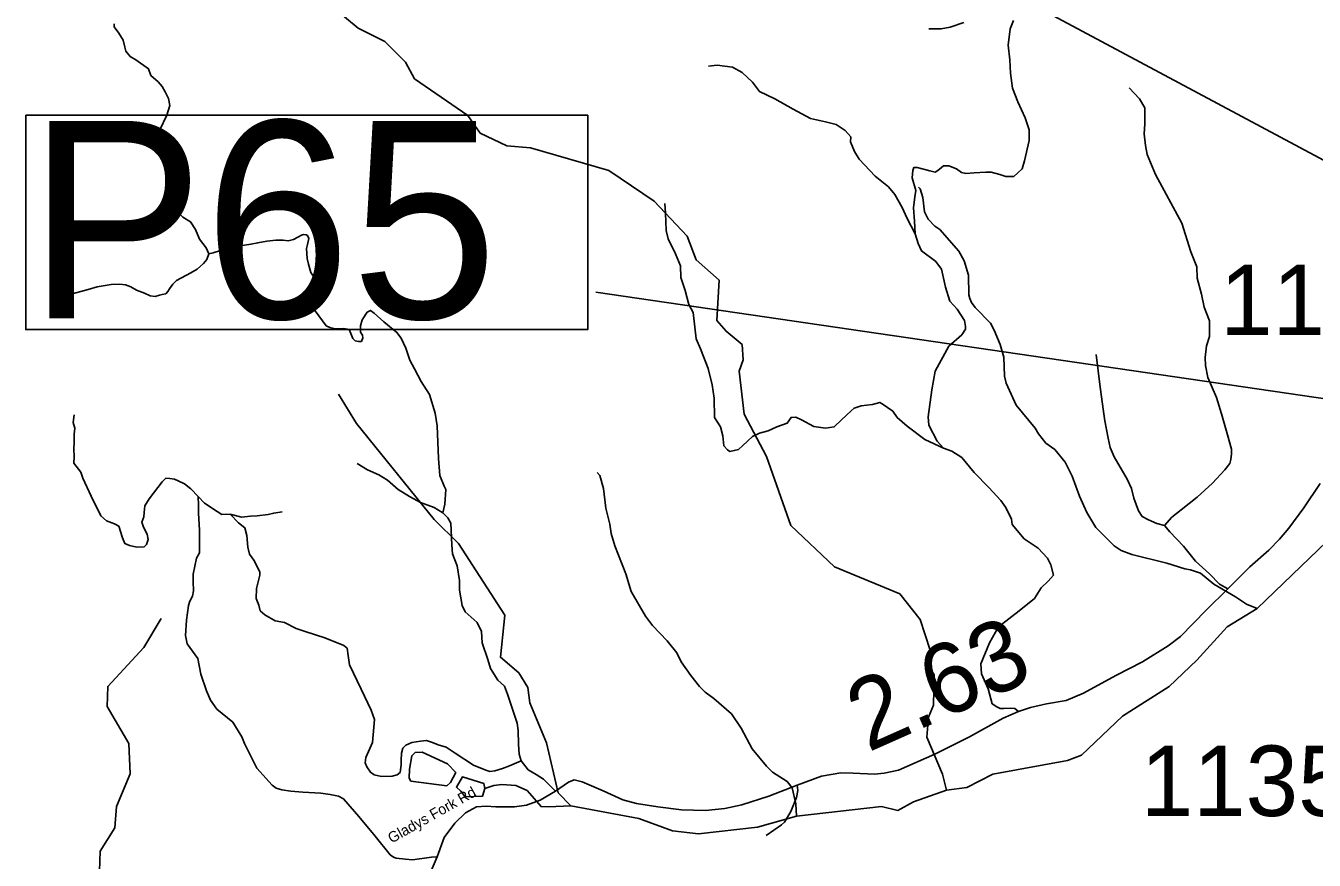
# Model space of a CAD drawing. Extents: x 1248089 to 1457196, y 820910 to 988753.
# Drawn here: x 1289110 to 1298239, y 862920 to 868837 of the extents above; entities that cross this region are included whole.
import ezdxf

# ---------------------------------------------------------------- set-up
doc = ezdxf.new("R2010")
doc.units = 0
for name, color, linetype in [('Exist Hydrographic Creek Single Shore', 7, 'Continuous'), ('Exist Hydrographic Misc Water Feature', 7, 'Continuous'), ('Exist Road Non-System Type 51', 7, 'Continuous'), ('Exist Road Secondary Structure Standard Bridge Number Label', 7, 'Continuous'), ('Exist Road Secondary Type 51 Attributed', 7, 'Continuous'), ('Exist Road Secondary Type 51 Label', 7, 'Continuous'), ('Prop GRAU CAT1 Cell', 7, 'Continuous'), ('Prop Lane Arrow CELL', 7, 'Continuous'), ('Prop Lane Lines', 7, 'Continuous')]:
    doc.layers.add(name, color=color, linetype=linetype)

msp = doc.modelspace()

# ---------------------------------------------------------------- linework, layer by layer
at = {"layer": 'Exist Hydrographic Creek Single Shore'}
for points in [[(1295634.2, 863415.5), (1295399.2, 863334.8), (1295289.2, 863271.4), (1295173.2, 863299.9), (1294571.2, 863233.3), (1294294.2, 863153.4), (1293876.2, 863106), (1293693.2, 863129.4), (1293453.2, 863216.3), (1292972.2, 863304.7), (1292882.2, 863398.5), (1292799.1, 863751.3), (1292681.1, 864036.1), (1292667.2, 864144.6), (1292603.1, 864247.7), (1292472.2, 864358.6), (1292504.2, 864656.8), (1292175.2, 865165.7), (1292004.2, 865336.5), (1291454.1, 866017.3), (1291326.1, 866223.3)], [(1295634.2, 863415.5), (1295777.2, 863435.6), (1295962.3, 863530.3), (1296490.3, 863628.1), (1296591.3, 863665.4), (1296881.2, 863941.9), (1297212.3, 864152), (1297408.2, 864338.4), (1297623.2, 864573.7), (1297834.3, 864704.1), (1298515.3, 865360.2)]]:
    msp.add_lwpolyline(points, dxfattribs=at)
at = {"layer": 'Exist Hydrographic Misc Water Feature'}
for points in [[(1295634.2, 863415.5), (1295604.3, 863530.9), (1295494.3, 863792.6), (1295505.2, 863933.4), (1295541.2, 864018.1), (1295546.2, 864234.7), (1295522.2, 864274.5), (1295517.2, 864409.3), (1295447.2, 864627.3), (1295302.2, 864807.5), (1294840.2, 865000.5), (1294530.2, 865292.3), (1294358.2, 865781.7), (1294199.1, 866083.6), (1294165.1, 866386.4), (1294192.2, 866467.8), (1294186.1, 866576.2), (1294072.1, 866670.5), (1294007.1, 866747.3), (1294022.2, 867032.6), (1293859.2, 867177.1), (1293796.1, 867345.7), (1293561.1, 867593.3), (1293241.1, 867809.8), (1292686.1, 867971.9), (1292519, 867985.2), (1292330.1, 868074.4), (1292241.1, 868200.9), (1291864.1, 868461.2), (1291800, 868577.4), (1291654, 868724.8), (1291464.1, 868820.4), (1291244, 869002.1)], [(1295507.6, 868816), (1295595.6, 868815.8), (1295660, 868826.9), (1295756.9, 868860.2)], [(1295435.9, 867693.1), (1295447.6, 867681.4), (1295466.2, 867618.6), (1295477.8, 867518.3), (1295504.4, 867465.1), (1295551.2, 867415.8), (1295586.7, 867391.3), (1295721, 867237.6), (1295759.3, 867168.7), (1295788.9, 867068), (1295791.4, 866927.6), (1295798.9, 866903.7), (1295810.2, 866875.5), (1295837.2, 866838.9), (1295944.7, 866728.4), (1295971.5, 866679.4), (1296013, 866576), (1296038.9, 866487.7), (1296045.5, 866351.3), (1296056.3, 866302.7), (1296126.5, 866145.3), (1296262.6, 865983.4), (1296285.7, 865943.6), (1296338.1, 865877.6), (1296401, 865832.1), (1296474.9, 865742.8), (1296524.5, 865643.3), (1296575, 865502), (1296628.1, 865384.4), (1296691.6, 865278.9), (1296820.6, 865149.9), (1296871.7, 865116), (1296947.1, 865086.6), (1297195.8, 865026.7), (1297322.9, 864987.1), (1297362.7, 864979.8), (1297434.2, 864954.5), (1297528.3, 864876.4), (1297681.1, 864786.8), (1297760.1, 864734.6), (1297834.3, 864704.1)], [(1293158.7, 865669.8), (1293178.2, 865648.9), (1293204.1, 865556.4), (1293218.6, 865415.8), (1293247.8, 865303.6), (1293258.2, 865235.3), (1293284.1, 865150.2), (1293361.3, 864950.1), (1293400.3, 864825.4), (1293500.1, 864651), (1293550.5, 864585.2), (1293653.8, 864476.4), (1293723.9, 864391.3), (1293754.2, 864325.8), (1293821.9, 864228.5), (1293884.1, 864152.5), (1293923.1, 864111.5), (1293986, 864066), (1294109.5, 863957.6), (1294179.1, 863855.3), (1294257.4, 863709.3), (1294358.5, 863586.6), (1294401.6, 863543.8), (1294503.9, 863477), (1294540.9, 863432), (1294566.1, 863319.8), (1294571.2, 863233.3)], [(1289633.1, 862843.2), (1289636.1, 862984.2), (1289741.1, 863149.6), (1289753.1, 863300.3), (1289850.1, 863531.4), (1289839.1, 863748.4), (1289687.1, 864010.7), (1289690.1, 864151.8), (1289947.1, 864429), (1290069.1, 864633.4)], [(1292093.6, 863448.2), (1292118.2, 863471.6), (1292155.9, 863543), (1292097.5, 863604), (1291917.4, 863686.4), (1291869.3, 863684.1), (1291844.7, 863660.8), (1291828.3, 863565.2), (1291826.7, 863501.2), (1291838.2, 863480.4), (1292093.6, 863448.2)], [(1292361.3, 863428.1), (1292345.9, 863374.2), (1292223.7, 863369.2), (1292192.6, 863410.1), (1292161.5, 863438.6), (1292203.2, 863510), (1292354.2, 863464.3), (1292361.3, 863428.1)], [(1292361.3, 863428.1), (1292425.8, 863450.5), (1292482.1, 863456.8), (1292581.9, 863450.7), (1292661.2, 863414.7), (1292760.4, 863300.2), (1292812.4, 863298.4), (1292972.2, 863304.7)]]:
    msp.add_lwpolyline(points, dxfattribs=at)
at = {"layer": 'Exist Road Non-System Type 51'}
for points in [[(1290405.7, 867220.4), (1290388.8, 867260.9), (1290339.5, 867324.4), (1290311.3, 867391.5), (1290277.8, 867446.2), (1290223.1, 867479.7), (1290189.6, 867509.7), (1290163.1, 867529.1), (1290157.8, 867564.4), (1290147.3, 867622.6), (1290138.5, 867668.5), (1290126.1, 867740.9), (1290117.3, 867792), (1290089.2, 867854.2), (1290085.6, 867887.8), (1290045.1, 867970.7), (1290013.4, 868023.6), (1290013.4, 868046.6), (1290025.7, 868067.7), (1290059.2, 868097.7), (1290108.6, 868203.6), (1290129.7, 868272.4), (1290120.9, 868321.8), (1290098, 868367.7), (1290076.8, 868404.8), (1290046.9, 868440.1), (1289995.7, 868484.2), (1289978.1, 868531.8), (1289890.4, 868595.9), (1289849.8, 868618.9), (1289818.1, 868655.9), (1289811, 868685.9), (1289800.4, 868733.6), (1289768.7, 868784.8), (1289737, 868828.9), (1289735.2, 868850)], [(1296144.2, 863974), (1296118.7, 863995.8), (1296085.1, 863998.6), (1296040.2, 863995.8), (1296015, 863995.8), (1295989.8, 864007), (1295956.1, 864029.4), (1295928.1, 864136), (1295880.5, 864242.6), (1295877.7, 864312.7), (1295939.3, 864461.4), (1296001, 864573.6), (1296149.5, 864688.6), (1296256, 864775.5), (1296303.7, 864851.2), (1296354.1, 864898.9), (1296390.6, 864941), (1296373.8, 865013.9), (1296348.5, 865061.6), (1296284.1, 865131.7), (1296183.2, 865199), (1296099, 865301.1), (1296093.4, 865337.6), (1296054.2, 865421.7), (1296017.8, 865469.4), (1295933.7, 865561.9), (1295830, 865668.5), (1295743.1, 865775.1), (1295670.2, 865820), (1295611.4, 865842.4), (1295566.5, 865890.1), (1295507.6, 866005.1), (1295504.8, 866064), (1295530.1, 866254.7), (1295552.6, 866387.6), (1295650.7, 866564.4), (1295743.1, 866645.7), (1295768.4, 866685), (1295768.4, 866704.6), (1295760, 866746.7), (1295709.5, 866828), (1295656.3, 866884.1), (1295625.4, 866982.3), (1295597.4, 867111.3), (1295558.2, 867164.6), (1295457.3, 867240.3), (1295432.2, 867292.1), (1295412.6, 867362.2), (1295407, 867451.9), (1295398.6, 867544.5), (1295409.8, 867623), (1295415.4, 867667.9), (1295390.2, 867757.7), (1295395.8, 867810.9), (1295401.4, 867830.6), (1295426.6, 867830.6), (1295516.3, 867808.1), (1295552.7, 867799.7), (1295572.3, 867810.9), (1295597.6, 867830.6), (1295611.6, 867844.6), (1295650.8, 867844.6), (1295704.1, 867822.2), (1295740.5, 867796.9), (1295771.3, 867788.5), (1295830.2, 867794.1), (1295911.5, 867799.7), (1295950.7, 867799.7), (1296012.4, 867782.9), (1296054.4, 867768.9), (1296110.5, 867768.9), (1296138.5, 867794.1), (1296169.3, 867822.2), (1296186.1, 867878.3), (1296219.8, 868024.1), (1296219.3, 868098.7), (1296191.3, 868182.9), (1296138.1, 868297.9), (1296101.6, 868393.2), (1296087.6, 868499.8), (1296082, 868595.2), (1296070.8, 868698.9), (1296084.8, 868813.9), (1296107.2, 868874.3)], [(1295412.6, 867362.2), (1295354.9, 867470.2), (1295318.6, 867549), (1295267.2, 867639.9), (1295221.8, 867694.4), (1295127.9, 867770.1), (1295015.9, 867891.3), (1294982.6, 867945.8), (1294952.3, 868012.5), (1294955.4, 868048.8), (1294916, 868094.3), (1294852.4, 868136.7), (1294776.8, 868154.9), (1294670.8, 868179.1), (1294546.7, 868245.7), (1294416.5, 868318.4), (1294307.6, 868369.9), (1294259.1, 868436.6), (1294186.5, 868506.3), (1294116.9, 868542.6), (1294007.9, 868557.8), (1293947.9, 868550.1)], [(1297179.4, 865293.1), (1297229.8, 865352), (1297297.1, 865405.3), (1297409.2, 865495.1), (1297518.5, 865593.3), (1297605.4, 865688.6), (1297641.8, 865733.5), (1297647.4, 865761.6), (1297653, 865800.8), (1297653, 865834.5), (1297625, 865935.5), (1297583, 866085.7), (1297546.6, 866200.7), (1297484.9, 866343.7), (1297468.1, 866427.9), (1297465.3, 866484), (1297476.5, 866568.1), (1297496.2, 866634.2), (1297496.2, 866743.6), (1297459.7, 866841.8), (1297440.1, 866934.3), (1297409.3, 867046.5), (1297406.5, 867127.9), (1297364.4, 867234.4), (1297300, 867436.4), (1297115.4, 867782.5), (1297056.6, 867922.8), (1297042.5, 867987.3), (1297034.1, 868071.4), (1297039.7, 868141.6), (1297039.7, 868208.9), (1297039.7, 868253.8), (1297000.5, 868318.3), (1296927.6, 868396.8)], [(1295611.4, 865842.4), (1295480.1, 865902.7), (1295354, 865998), (1295283.9, 866059.7), (1295253.1, 866104.6), (1295177.4, 866155.1), (1295160.6, 866166.3), (1295110.1, 866152.3), (1295028.8, 866141.1), (1294978.4, 866124.2), (1294958.8, 866107.4), (1294888.7, 866042.9), (1294838.3, 865992.4), (1294776.6, 865984), (1294692.5, 865995.2), (1294605.6, 866042.9), (1294566.4, 866062.5), (1294532.8, 866059.7), (1294504.7, 866017.7), (1294431.9, 865992.4), (1294370.2, 865964.4), (1294308.5, 865947.5), (1294258.1, 865925.1), (1294224.4, 865891.4), (1294190.8, 865860.6), (1294160, 865832.5), (1294129.2, 865824.1), (1294098.3, 865818.5), (1294081.5, 865829.7), (1294056.3, 865857.8), (1294047.9, 865927.9), (1294031.1, 865992.4), (1293989, 866059.7), (1293986.2, 866197.2), (1293972.2, 866289.7), (1293944.2, 866407.5), (1293890.9, 866545), (1293860.1, 866617.9), (1293837.7, 866803), (1293807.7, 866860.6), (1293782.5, 866958.8), (1293751.6, 867051.4), (1293748.8, 867135.5), (1293712.4, 867219.7), (1293661.9, 867326.2), (1293647.9, 867385.1), (1293642.3, 867508.6), (1293636.7, 867575.9)], [(1292064, 865382.8), (1292078.4, 865444.2), (1292085.4, 865548.3), (1292074.8, 865571.2), (1292043.1, 865647.1), (1292034.3, 865768.9), (1292023.7, 866000), (1292011.4, 866090), (1291970.8, 866222.4), (1291910.9, 866314.9), (1291865, 866403.2), (1291829.8, 866464.9), (1291803.3, 866551.4), (1291769.8, 866622), (1291739.8, 866662.6), (1291646.4, 866736.7), (1291577.6, 866798.4), (1291551.2, 866817.8), (1291528.3, 866805.5), (1291493, 866752.5), (1291482.4, 866708.4), (1291482.4, 866664.3), (1291494.7, 866643.1), (1291498.3, 866623.7), (1291487.7, 866599), (1291468.3, 866599), (1291443.6, 866602.6), (1291427.7, 866618.4), (1291413.6, 866653.7), (1291401.3, 866682), (1291362.5, 866689), (1291300.8, 866687.3), (1291263.8, 866696.1), (1291239.1, 866708.4), (1291159.7, 866814.3), (1291130.3, 866862.9), (1291121.5, 866898.2), (1291123.2, 866933.5), (1291137.3, 866972.3), (1291149.7, 867002.3), (1291158.5, 867019.9), (1291153.2, 867051.7), (1291128.5, 867087), (1291112.7, 867147), (1291103.8, 867185.8), (1291098.5, 867256.4), (1291105.6, 867286.4), (1291114.4, 867328.7), (1291105.7, 867349.2), (1291096.9, 867354.5), (1291077.5, 867356.3), (1291063.4, 867352.7), (1291036.9, 867336.8), (1291006.9, 867321), (1290969.9, 867312.1), (1290932.9, 867317.4), (1290881.8, 867315.7), (1290816.5, 867308.6), (1290753, 867298), (1290705.4, 867287.4), (1290629.6, 867275.1), (1290546.7, 867261), (1290490.3, 867243.3), (1290437.4, 867227.4), (1290405.7, 867220.4)], [(1290405.7, 867220.4), (1290391.6, 867179.8), (1290368.6, 867151.6), (1290324.6, 867111), (1290278.7, 867084.5), (1290176.4, 867029.8), (1290150.6, 867004), (1290127.7, 866972.2), (1290115.3, 866952.8), (1290101.2, 866936.9), (1290076.5, 866931.6), (1290057.1, 866926.3), (1290025.4, 866917.5), (1289991.9, 866922.8), (1289951.3, 866940.4), (1289893.2, 866961.6), (1289854.4, 866986.3), (1289817.3, 867000.4), (1289776.8, 867004), (1289715.1, 867002.2), (1289616.3, 866984.6), (1289551.1, 866966.9), (1289412.7, 866928.2)], [(1296694.7, 866506.1), (1296722.7, 866273.3), (1296745.1, 866102.2), (1296756.3, 866034.9), (1296778.8, 865911.5), (1296792.8, 865847), (1296820.8, 865779.7), (1296913.3, 865622.6), (1296944.1, 865555.3), (1296960.9, 865488), (1296994.6, 865398.2), (1297019.8, 865356.1), (1297064.7, 865333.7), (1297123.5, 865308.5), (1297179.4, 865293.1)], [(1290330.5, 865499.5), (1290279.4, 865552.4), (1290233.5, 865589.5), (1290189.5, 865610.7), (1290163, 865621.3), (1290129.5, 865626.6), (1290103.1, 865628.3), (1290076.6, 865601.8), (1289984.9, 865481.9), (1289953.2, 865432.5), (1289947.9, 865384.8), (1289946.1, 865354.8), (1289932, 865317.8), (1289942.6, 865280.7), (1289969, 865231.3), (1289976.1, 865194.2), (1289964.2, 865159.6), (1289948.3, 865141.9), (1289897.2, 865138.4), (1289844.3, 865150.8), (1289810.8, 865164.9), (1289794.9, 865205.5), (1289768.5, 865288.4), (1289738.5, 865306), (1289682.1, 865327.2), (1289641.5, 865360.7), (1289572.7, 865500.1), (1289513, 865629.9), (1289500.7, 865672.3), (1289449.5, 865734), (1289451.3, 865779.9), (1289449.5, 865836.4), (1289451.3, 865882.3), (1289451.3, 865939.8), (1289456.6, 865982.2), (1289444.3, 866024.5), (1289451.3, 866077.5)], [(1292064, 865382.8), (1292002.3, 865421.7), (1291905.3, 865456.9), (1291829.5, 865499.3), (1291748.4, 865548.7), (1291672.6, 865614), (1291610.9, 865652.8), (1291529.8, 865688.1), (1291457.5, 865732.2)], [(1292023.8, 862942.9), (1291983.3, 862941.1), (1291849.3, 862923.5), (1291799.9, 862927), (1291734.6, 862934.1), (1291715.3, 862941.1), (1291690.6, 862958.8), (1291584.8, 863089.3), (1291468.4, 863230.5), (1291360.8, 863354), (1291325.6, 863373.4), (1291267.4, 863385.8), (1291200.4, 863396.4), (1291073.4, 863401.7), (1290988.8, 863410.5), (1290923.5, 863419.3), (1290884.7, 863431.7), (1290856.5, 863451.1), (1290747.2, 863572.8), (1290659.9, 863746.4), (1290640.5, 863795.8), (1290577, 863898.2), (1290462.4, 863991.7), (1290418.6, 864054.4), (1290390.4, 864121.5), (1290349.8, 864239.7), (1290328.7, 864350.9), (1290252.9, 864455), (1290242.5, 864514), (1290249.5, 864621.6), (1290263.6, 864725.7), (1290272.4, 864755.7), (1290290.1, 864792.8), (1290297.1, 864829.9), (1290295.4, 864896.9), (1290295.4, 864948.1), (1290320, 865061), (1290341.2, 865099.8), (1290341.2, 865260.4), (1290334, 865381.3), (1290334, 865437.7), (1290330.5, 865499.5)], [(1290330.5, 865499.5), (1290376.4, 865451.9), (1290466.3, 865391.9), (1290499.8, 865370.7), (1290558, 865372.5), (1290577.4, 865368.9), (1290639.1, 865353), (1290700.8, 865358.3), (1290748.4, 865361.9), (1290826, 865370.7), (1290866.6, 865381.3), (1290926.5, 865390.1)], [(1290558, 865372.5), (1290615.7, 865313.1), (1290661.5, 865277.8), (1290675.7, 865221.3), (1290682.7, 865138.4), (1290695.1, 865089), (1290725, 865046.6), (1290769.1, 864965.5), (1290767.3, 864940.8), (1290744.4, 864847.2), (1290740.9, 864776.6), (1290760.3, 864729), (1290770.9, 864689.2), (1290802.7, 864659.2), (1290876.7, 864616.8), (1290942, 864604.5), (1291026.6, 864562.1), (1291090.1, 864542.7), (1291227.6, 864496.8), (1291363.4, 864442.1), (1291386.3, 864422.7), (1291393.4, 864371.6), (1291403.9, 864306.3), (1291486.8, 864131.6), (1291556.8, 863984.1), (1291581.5, 863917), (1291567.4, 863754.7), (1291519.7, 863648.8), (1291514.4, 863609.2), (1291526.7, 863580.9), (1291551.4, 863543.9), (1291577.9, 863524.5), (1291629, 863513.9), (1291704.8, 863515.6), (1291741.9, 863524.5), (1291761.3, 863542.1), (1291770.1, 863595.1), (1291770.1, 863630.3), (1291771.8, 863678), (1291782.4, 863715), (1291801.8, 863736.2), (1291845.9, 863755.6), (1291907.6, 863764.4), (1291949.9, 863769.7), (1291990.5, 863755.6), (1292031, 863738), (1292089.2, 863720.3), (1292152.7, 863678), (1292281.4, 863593.3), (1292368.7, 863558.2), (1292398.7, 863549.4), (1292433.9, 863552.9), (1292486.8, 863570.6), (1292536.2, 863588.2), (1292619.1, 863625.3)], [(1292619.1, 863625.3), (1292605, 863672.9), (1292601.5, 863743.5), (1292599.7, 863838.8), (1292590.9, 863891.7), (1292522.2, 864097), (1292501, 864153.5), (1292455.2, 864197.6), (1292402.3, 864278.8), (1292382.9, 864342.3), (1292344.1, 864460.5), (1292338.8, 864541.7), (1292308.8, 864605.2), (1292222.6, 864680.2), (1292201.5, 864726), (1292183.9, 864835.4), (1292183.9, 864904.3), (1292166.2, 865006.6), (1292132.7, 865093.1), (1292127.4, 865156.6), (1292120.5, 865308.7), (1292101.1, 865347.5), (1292064, 865382.8)], [(1297627.7, 864844.7), (1297569, 864878), (1297496.1, 864951), (1297398, 865040.7), (1297313.9, 865147.3), (1297215.8, 865248.3), (1297179.4, 865293.1)], [(1292619.1, 863625.3), (1292670.2, 863560), (1292724.9, 863528.2), (1292777.8, 863494.7), (1292863.8, 863408.9)], [(1294576, 863451.5), (1294581.2, 863415.1), (1294570, 863364.6), (1294530.7, 863266.4), (1294485.9, 863190.7), (1294463.5, 863171.1), (1294356.9, 863095.4)]]:
    msp.add_lwpolyline(points, dxfattribs=at)
at = {"layer": 'Exist Road Secondary Structure Standard Bridge Number Label'}
msp.add_lwpolyline([(1302866.1, 867254.6), (1299269.3, 867367.9), (1294879.4, 869718.6)], dxfattribs=at)
at = {"layer": 'Exist Road Secondary Type 51 Attributed'}
msp.add_lwpolyline([(1298280.8, 865590.6), (1298165.8, 865419), (1298059.8, 865274.5), (1297994.3, 865195.5), (1297917.6, 865118.7), (1297782.3, 865001.3), (1297627.7, 864844.7), (1297474.3, 864693.4), (1297291.6, 864506), (1297203.6, 864440.6), (1297021.7, 864326.2), (1296834.5, 864229.1), (1296604.4, 864105), (1296482.6, 864053.1), (1296342.7, 864028.2), (1296227.7, 864003.4), (1296144.2, 863974), (1296034.7, 863927.6), (1295795.6, 863794.4), (1295552, 863672.5), (1295292.6, 863557.4), (1295191.1, 863537.1), (1295124.2, 863530.5), (1294973, 863537.3), (1294885.1, 863539.5), (1294747.5, 863514.7), (1294576, 863451.5), (1294373.9, 863373.1), (1294182.2, 863312.1), (1294062.6, 863287.3), (1293925, 863271.5), (1293755.9, 863278.2), (1293588.9, 863298.6), (1293437.8, 863321.1), (1293340.8, 863348.2), (1293199.9, 863411.2), (1293051.1, 863476.6), (1292994.7, 863490.2), (1292954.1, 863474.4), (1292863.8, 863408.9), (1292755.5, 863345.7), (1292658.5, 863309.6), (1292572.8, 863298.3), (1292439.7, 863298.3), (1292372.1, 863302.8), (1292302.1, 863298.3), (1292225.4, 863255.4), (1292148.7, 863183.1), (1292075.3, 863080.5), (1292023.8, 862942.9), (1291953.4, 862778)], dxfattribs=at)
at = {"layer": 'Prop Lane Arrow CELL'}
msp.add_line((1300910.1, 865813.6), (1293148.9, 866946.9), dxfattribs=at)
msp.add_lwpolyline([(1289109.5, 868202.3), (1293091.2, 868202.3), (1293091.2, 866682.9), (1289109.5, 866682.9)], close=True, dxfattribs=at)

# ---------------------------------------------------------------- texts
at = {"layer": 'Exist Road Secondary Type 51 Label'}
msp.add_text('Gladys Fork Rd', height=75, rotation=29.43656, dxfattribs=at).set_placement((1291701.8, 863037.5))
at = {"layer": 'Prop GRAU CAT1 Cell'}
msp.add_text('2.63', height=500, rotation=23.93293, dxfattribs=at).set_placement((1295076.7, 863682.6))
at = {"layer": 'Prop Lane Arrow CELL'}
msp.add_text('P65', height=1400, dxfattribs=at).set_placement((1289122.6, 866762))
at = {"layer": 'Prop Lane Lines'}
for s, p in [('1159', (1297571.7, 866642.9)), ('1135', (1297009.3, 863233.1))]:
    msp.add_text(s, height=500, dxfattribs=at).set_placement(p)

doc.saveas('drawing.dxf')
